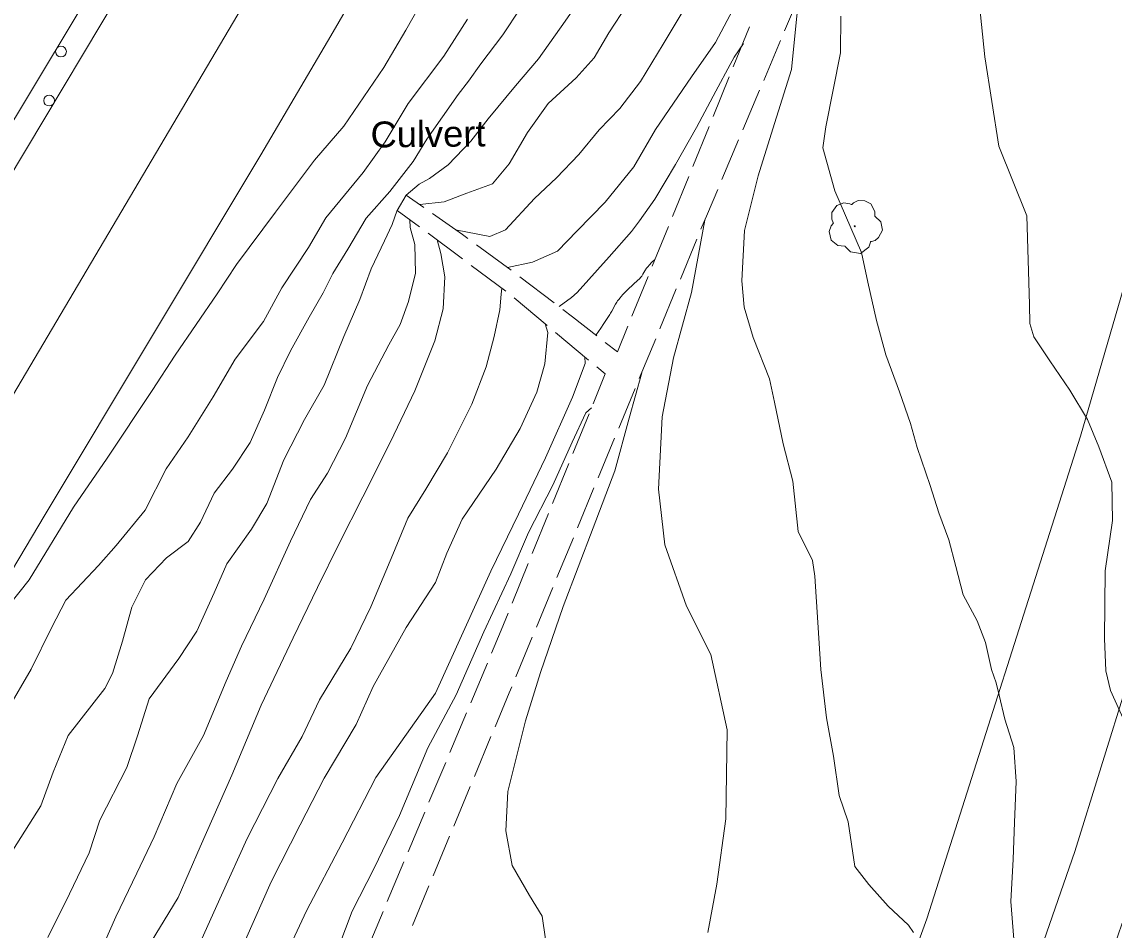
# Model space of a CAD drawing. Extents: x 2361284 to 2366480, y 6976556 to 6985346.
# Drawn here: x 2364721.2 to 2364924.1, y 6980019.7 to 6980188.3 of the extents above; entities that cross this region are included whole.
import ezdxf

# ---------------------------------------------------------------- set-up
doc = ezdxf.new("R2010")
doc.units = 0
doc.header["$LTSCALE"] = 1.9
for name, color, linetype, lineweight in [('12', 7, 'Continuous', 13), ('13', 7, 'Continuous', 13), ('14', 7, 'Continuous', 13), ('16', 7, 'Continuous', 13), ('17', 7, 'Continuous', 13), ('3', 7, 'Continuous', 13), ('6', 7, 'Continuous', 13), ('8', 7, 'Continuous', 13)]:
    doc.layers.add(name, color=color, linetype=linetype, lineweight=lineweight)

msp = doc.modelspace()

# ---------------------------------------------------------------- linework, layer by layer
at = {"layer": '12'}
for points in [[(2364817.014, 6980225.889), (2364815.04, 6980223.16), (2364812.711, 6980219.987), (2364808.821, 6980213.54), (2364802.705, 6980203.662), (2364797.994, 6980196.446), (2364792.525, 6980186.774), (2364788.451, 6980179.845), (2364781.004, 6980168.963), (2364775.554, 6980162.631), (2364768.305, 6980153.001), (2364761.067, 6980143.263), (2364757.449, 6980137.818), (2364749.677, 6980126.453), (2364745.429, 6980119.903), (2364737.017, 6980107.311), (2364730.805, 6980098.202), (2364722.562, 6980084.723), (2364716.957, 6980077.789)], [(2364854.82, 6980215.087), (2364853.308, 6980212.153), (2364852.188, 6980208.902), (2364849.887, 6980202.651), (2364847.207, 6980196.344), (2364844.19, 6980190.715), (2364840.323, 6980184.198), (2364836.129, 6980177.258), (2364832.246, 6980172.231), (2364828.433, 6980168.274), (2364824.646, 6980163.688), (2364820.517, 6980159.399), (2364816.403, 6980155.528), (2364811, 6980149.698), (2364808.14, 6980148.47), (2364805.916, 6980148.939), (2364801.768, 6980149.7)], [(2364925.984, 6980058.426), (2364923.389, 6980064.181), (2364922.554, 6980067.835), (2364922.257, 6980073.821), (2364922.428, 6980086.373), (2364923.769, 6980095.757), (2364923.621, 6980102.835), (2364921.258, 6980109.433), (2364919.139, 6980114.494), (2364915.827, 6980119.923), (2364912.156, 6980125.357), (2364909.164, 6980129.83), (2364908.409, 6980132.312), (2364908.366, 6980135.823), (2364907.869, 6980152.329), (2364902.676, 6980165.23), (2364900.058, 6980181.846), (2364899.031, 6980192.077), (2364899.102, 6980197.227), (2364899.063, 6980200.248)], [(2364798.316, 6980147.827), (2364799.01, 6980145.323), (2364799.781, 6980141.001), (2364799.437, 6980135.067), (2364797.884, 6980129.101), (2364794.212, 6980119.817), (2364789.642, 6980110.342), (2364784.509, 6980100.123), (2364780.161, 6980091.492), (2364776.098, 6980083.282), (2364771.607, 6980073.959), (2364765.646, 6980061.411), (2364760.179, 6980048.429), (2364754.345, 6980035.113), (2364750.235, 6980025.713), (2364743.459, 6980014.657), (2364737.689, 6980004.023), (2364732.968, 6979994.627), (2364732.959, 6979994.577)]]:
    msp.add_lwpolyline(points, dxfattribs=at)
at = {"layer": '13'}
for points in [[(2364873.958, 6980228.911), (2364870.921, 6980224.372), (2364868.114, 6980218.944), (2364863.426, 6980210.269), (2364859.884, 6980203.056), (2364855.885, 6980195.656), (2364850.06, 6980184.491), (2364845.59, 6980178.159), (2364838.914, 6980168.344), (2364834.879, 6980161.435), (2364829.57, 6980154.883), (2364824.341, 6980149.504), (2364820.657, 6980145.729), (2364816.066, 6980143.726), (2364811.416, 6980142.691)], [(2364841.484, 6980218.761), (2364840.162, 6980215.828), (2364838.027, 6980211.057), (2364836.185, 6980207.111), (2364832.951, 6980202.28), (2364826.628, 6980195.058), (2364822.111, 6980188.445), (2364817.187, 6980181.478), (2364812.905, 6980176.467), (2364807.792, 6980170.328), (2364804.582, 6980166.187), (2364800.353, 6980161.807), (2364796.897, 6980159.234), (2364795.007, 6980158.186), (2364792.566, 6980156.173)], [(2364846.878, 6980216.142), (2364845.385, 6980214.348), (2364843.517, 6980211.03), (2364840.803, 6980205.175), (2364837.647, 6980198.503), (2364833.623, 6980191.515), (2364830.191, 6980186.312), (2364827.485, 6980181.686), (2364824.171, 6980177.934), (2364818.965, 6980173.204), (2364815.128, 6980167.768), (2364811.693, 6980161.945), (2364808.587, 6980158.275), (2364803.823, 6980156.55), (2364799.648, 6980154.929), (2364795.103, 6980154.406)], [(2364886.793, 6980019.23), (2364885.891, 6980020.562), (2364882.077, 6980024.117), (2364878.518, 6980028.163), (2364875.906, 6980031.488), (2364874.677, 6980039.777), (2364872.99, 6980044.67), (2364871.962, 6980051.942), (2364870.624, 6980059.059), (2364869.598, 6980068.081), (2364869.046, 6980076.775), (2364868.504, 6980085.39), (2364868.026, 6980088.306), (2364865.394, 6980093.712), (2364864.385, 6980103.062), (2364862.59, 6980109.955), (2364860.986, 6980117.731), (2364860.075, 6980122.063), (2364857.051, 6980129.734), (2364855.338, 6980135.369), (2364854.921, 6980140.265), (2364855.403, 6980149.59), (2364857.966, 6980159.755), (2364860.693, 6980168.461), (2364864.139, 6980179.485), (2364864.986, 6980188.223), (2364865.501, 6980192.928)], [(2364813.828, 6980190.866), (2364810.545, 6980185.905), (2364806.445, 6980180.546), (2364804.166, 6980177.314), (2364802.239, 6980174.846), (2364796.388, 6980166.529), (2364793.877, 6980162.425), (2364789.56, 6980156.804), (2364785.156, 6980151.901), (2364781.761, 6980146.11), (2364778.984, 6980141.613), (2364777.178, 6980137.986), (2364774.551, 6980133.509), (2364771.111, 6980127.216), (2364768.707, 6980122.284), (2364766.295, 6980116.251), (2364763.591, 6980110.204), (2364760.308, 6980105.243), (2364756.931, 6980100.82), (2364754.392, 6980095.416), (2364752.066, 6980091.805), (2364748.035, 6980088.785), (2364744.153, 6980084.708), (2364741.601, 6980079.634), (2364739.88, 6980073.357), (2364738.038, 6980067.298), (2364736.604, 6980064.535), (2364729.778, 6980055.79), (2364726.992, 6980049.003), (2364724.722, 6980042.751), (2364719.539, 6980034.482)], [(2364803.946, 6980188.852), (2364799.552, 6980181.94), (2364792.975, 6980173.157), (2364788.672, 6980166.076), (2364784.606, 6980160.347), (2364777.666, 6980151.93), (2364774.428, 6980146.41), (2364769.489, 6980138.942), (2364766.058, 6980132.679), (2364760.843, 6980125.699), (2364756.761, 6980118.731), (2364752.112, 6980111.245), (2364747.978, 6980105.305), (2364744.071, 6980097.628), (2364738.701, 6980091.098), (2364735.437, 6980087.375), (2364729.369, 6980080.947), (2364726.697, 6980075.832), (2364722.95, 6980068.106), (2364718.541, 6980060.544)], [(2364905.416, 6980017.987), (2364904.88, 6980024.964), (2364905.315, 6980032.838), (2364905.6, 6980039.641), (2364905.908, 6980047.234), (2364905.428, 6980053.57), (2364903.778, 6980058.815), (2364902.715, 6980063.295), (2364902.193, 6980065.61), (2364901.28, 6980068.072), (2364900.172, 6980073.081), (2364898.625, 6980077.126), (2364896.028, 6980081.942), (2364894.658, 6980087.169), (2364893.4, 6980092.149), (2364891.533, 6980097.17), (2364889.934, 6980102.255), (2364887.477, 6980109.282), (2364886.275, 6980113.732), (2364884.209, 6980119.652), (2364881.653, 6980126.487), (2364879.953, 6980132.881), (2364878.355, 6980139.968), (2364877.162, 6980145.517), (2364872.222, 6980156.98), (2364869.987, 6980164.959), (2364870.53, 6980168.835), (2364873.259, 6980182.601), (2364873.284, 6980189.372)], [(2364855.212, 6980184.32), (2364853.512, 6980181.754), (2364852.738, 6980180.426), (2364850.085, 6980175.49), (2364846.499, 6980168.736), (2364842.576, 6980161.818), (2364838.746, 6980155.431), (2364835.94, 6980151.359), (2364834.403, 6980149.42), (2364830.307, 6980144.671), (2364824.34, 6980138.074), (2364823.31, 6980137.121), (2364820.974, 6980135.502)], [(2364790.923, 6980153.396), (2364789.958, 6980150.708), (2364788.557, 6980147.684), (2364786.066, 6980142.48), (2364783.98, 6980136.79), (2364781.015, 6980129.911), (2364777.341, 6980120.846), (2364773.701, 6980114.511), (2364769.883, 6980106.984), (2364766.69, 6980098.903), (2364763.824, 6980094.137), (2364759.246, 6980087.692), (2364756.887, 6980082.299), (2364753.674, 6980075.208), (2364750.373, 6980070.077), (2364744.863, 6980062.634), (2364742.699, 6980055.763), (2364740.694, 6980049.864), (2364735.696, 6980040.085), (2364733.714, 6980034.027), (2364730.017, 6980026.431), (2364726.014, 6980018.312)], [(2364793.25, 6980151.578), (2364793.324, 6980150.14), (2364794.164, 6980146.967), (2364794.334, 6980141.639), (2364793.034, 6980136.386), (2364791.435, 6980132.15), (2364789.381, 6980128.34), (2364785.372, 6980120.803), (2364781.325, 6980111.023), (2364777.997, 6980104.511), (2364774.813, 6980099.63), (2364771.076, 6980091.895), (2364766.209, 6980081.128), (2364762.02, 6980072.407), (2364759.123, 6980065.87), (2364754.919, 6980055.809), (2364750.003, 6980046.872), (2364745.778, 6980036.961), (2364742.561, 6980030.241), (2364738.677, 6980022.152), (2364735.593, 6980015.233)], [(2364848.611, 6980019.207), (2364850.256, 6980028.174), (2364851.94, 6980040.32), (2364852.173, 6980056.864), (2364849.15, 6980070.876), (2364844.665, 6980079.804), (2364840.617, 6980091.217), (2364839.439, 6980101.525), (2364840.111, 6980115.013), (2364842.217, 6980125.942), (2364845.58, 6980138.096), (2364848.033, 6980151.48)], [(2364838.703, 6980144.161), (2364838.298, 6980143.774), (2364838.103, 6980143.576), (2364837.821, 6980143.273), (2364837.416, 6980142.799), (2364837.244, 6980142.573), (2364836.932, 6980142.099), (2364836.535, 6980141.453), (2364836.324, 6980141.14), (2364836.092, 6980140.845), (2364835.966, 6980140.705), (2364835.496, 6980140.248), (2364834.847, 6980139.662), (2364834.529, 6980139.361), (2364833.962, 6980138.813), (2364833.208, 6980138.082), (2364832.842, 6980137.706), (2364832.489, 6980137.317), (2364832.319, 6980137.117), (2364832.073, 6980136.807), (2364831.861, 6980136.512), (2364831.728, 6980136.31), (2364831.477, 6980135.897), (2364830.773, 6980134.63), (2364830.528, 6980134.215), (2364830.399, 6980134.011), (2364829.282, 6980132.3), (2364828.717, 6980131.448), (2364827.845, 6980130.186)], [(2364810.342, 6980138.911), (2364810.213, 6980137.74), (2364809.981, 6980134.867), (2364808.907, 6980129.876), (2364807.42, 6980124.251), (2364804.746, 6980117.357), (2364800.232, 6980108.302), (2364796.206, 6980101.534), (2364792.907, 6980096.182), (2364790.091, 6980089.435), (2364785.993, 6980079.706), (2364782.296, 6980072), (2364776.457, 6980062.434), (2364773.231, 6980055.643), (2364768.765, 6980047.81), (2364763.02, 6980036.655), (2364758.281, 6980026.17), (2364751.847, 6980011.847)], [(2364818.415, 6980132.256), (2364818.91, 6980130.641), (2364818.345, 6980124.845), (2364816.835, 6980119.592), (2364813.751, 6980112.792), (2364809.312, 6980105.279), (2364803.009, 6980095.968), (2364800.109, 6980089.651), (2364798.03, 6980084.25), (2364792.57, 6980075.888), (2364786.444, 6980064.919), (2364783.271, 6980057.859), (2364777.375, 6980047.872), (2364772.877, 6980039.219), (2364767.488, 6980028.607), (2364762.739, 6980017.871)], [(2364825.763, 6980126.116), (2364825.835, 6980124.897), (2364823.454, 6980118.635), (2364818.481, 6980107.386), (2364813.431, 6980096.937), (2364808.321, 6980086.308), (2364798.006, 6980063.679), (2364786.926, 6980047.983), (2364780.72, 6980035.844), (2364774.079, 6980023.22), (2364769.227, 6980012.912), (2364762.101, 6979996.614), (2364754.908, 6979980.196), (2364749.2, 6979969.39), (2364745.531, 6979961.895), (2364740.792, 6979946.929), (2364737.316, 6979938.066), (2364734.811, 6979934.431), (2364732.803, 6979933.231), (2364729.522, 6979933.32)], [(2364819.072, 6980013.696), (2364817.83, 6980022.285), (2364815.505, 6980026.064), (2364812.252, 6980031.663), (2364811.111, 6980038.093), (2364811.431, 6980045.386), (2364814.736, 6980058.538), (2364817.56, 6980067.536), (2364821.734, 6980079.756), (2364827.315, 6980094.38), (2364831.326, 6980104.978), (2364834.023, 6980114.745), (2364836.323, 6980123.187)], [(2364826.994, 6980116.628), (2364825.952, 6980115.748), (2364823.424, 6980110.273), (2364819.83, 6980102.308), (2364815.314, 6980093.476), (2364812.027, 6980085.814), (2364806.988, 6980075.065), (2364801.879, 6980063.356), (2364796.622, 6980053.546), (2364791.311, 6980040.974), (2364786.644, 6980031.2), (2364782.57, 6980023.211), (2364779.039, 6980013.816)]]:
    msp.add_lwpolyline(points, dxfattribs=at)
at = {"layer": '14'}
for points in [[(2364788.322, 6980235.427), (2364751.681, 6980173.335), (2364672.902, 6980040.208), (2364634.711, 6979971.851), (2364622.071, 6979947.18), (2364598.761, 6979896.866), (2364567.538, 6979821.813), (2364553.395, 6979783.669), (2364537.103, 6979734.874), (2364529.681, 6979710.276), (2364519.464, 6979673.08), (2364501.297, 6979593.872), (2364491.081, 6979538.866), (2364486.722, 6979511.209), (2364479.824, 6979459.469), (2364477.138, 6979433.54), (2364474.49, 6979394.536), (2364471.751, 6979300.826)], [(2364488.166, 6979335.073), (2364531.387, 6979380.536), (2364585.832, 6979443.358), (2364610.525, 6979474.004), (2364658.18, 6979536.621), (2364706.572, 6979606.155), (2364727.555, 6979638.679), (2364767.485, 6979704.969), (2364787.631, 6979741.015), (2364825.518, 6979814.358), (2364859.052, 6979886.107), (2364874.641, 6979922.53), (2364903.701, 6979996.656), (2364916.752, 6980034.257), (2364950.998, 6980144.338), (2364960.936, 6980179.186)]]:
    msp.add_lwpolyline(points, dxfattribs=at)
at = {"layer": '16'}
for points in [[(2364871.93, 6980150.957), (2364871.95, 6980150.968), (2364871.87, 6980151.037), (2364871.634, 6980151.665), (2364871.671, 6980152.945), (2364872.559, 6980154.244), (2364873.865, 6980154.726), (2364874.986, 6980154.537), (2364875.218, 6980154.409), (2364875.288, 6980154.409), (2364875.337, 6980154.45), (2364875.685, 6980154.743), (2364876.55, 6980155.192), (2364877.761, 6980155.123), (2364878.877, 6980154.534), (2364879.61, 6980153.111), (2364879.618, 6980152.251)], [(2364879.608, 6980152.27), (2364880.748, 6980151.211), (2364881.034, 6980149.624), (2364880.326, 6980148.297), (2364879.671, 6980147.751), (2364879.003, 6980147.534), (2364878.853, 6980147.523), (2364878.834, 6980147.413), (2364878.513, 6980146.51), (2364876.974, 6980145.345), (2364875.081, 6980145.627), (2364874.182, 6980146.569), (2364874.111, 6980146.698), (2364873.991, 6980146.677), (2364872.78, 6980146.795), (2364871.51, 6980147.793), (2364871.165, 6980149.43), (2364871.535, 6980150.454), (2364871.861, 6980150.897), (2364871.93, 6980150.947)]]:
    msp.add_lwpolyline(points, dxfattribs=at)
msp.add_circle((2364875.896, 6980150.385), 0.1, dxfattribs=at)
at = {"layer": '17'}
for points in [[(2364763.846, 6980243.224), (2364751.067, 6980222.161), (2364738.306, 6980201.08), (2364716.292, 6980164.568), (2364694.358, 6980128.017), (2364671.742, 6980089.701), (2364649.426, 6980051.216), (2364636.512, 6980028.452), (2364623.919, 6980005.491), (2364616.878, 6979992.003), (2364610.138, 6979978.358), (2364605.049, 6979967.599), (2364600.202, 6979956.733), (2364598.109, 6979951.753), (2364596.086, 6979946.753), (2364594.632, 6979943.039), (2364593.208, 6979939.305)], [(2364593.032, 6979938.914), (2364597.575, 6979947.957), (2364602.2, 6979956.952), (2364610.226, 6979972.259), (2364618.512, 6979987.428), (2364630.668, 6980008.836), (2364642.987, 6980030.154), (2364660.325, 6980059.89), (2364677.703, 6980089.608), (2364697.956, 6980124.041), (2364718.29, 6980158.427), (2364743.245, 6980200.206), (2364768.39, 6980241.877)]]:
    msp.add_lwpolyline(points, dxfattribs=at)
for centre in [(2364728.463, 6980182.818), (2364726.26, 6980173.72)]:
    msp.add_circle(centre, 1, dxfattribs=at)
at = {"layer": '3'}
for points in [[(2364804.423, 6980230.16), (2364778.606, 6980185.768), (2364765.554, 6980163.656), (2364725.497, 6980096.821), (2364701.016, 6980055.688), (2364688.849, 6980035.078), (2364670.696, 6980004.096), (2364664.925, 6979993.995), (2364661.171, 6979987.211), (2364653.861, 6979973.537), (2364650.293, 6979966.653), (2364643.299, 6979952.809), (2364636.454, 6979938.883), (2364623.019, 6979910.887), (2364614.512, 6979892.682), (2364610.376, 6979883.535), (2364604.334, 6979869.743), (2364598.505, 6979855.852), (2364595.677, 6979848.864), (2364590.438, 6979835.364), (2364587.094, 6979826.315), (2364584.929, 6979820.26), (2364580.744, 6979808.09)], [(2364693.173, 6979627.899), (2364719.34, 6979667.339), (2364757.904, 6979733.459), (2364795.356, 6979802.82), (2364828.623, 6979872.66), (2364860.312, 6979946.705), (2364880.149, 6979996.551), (2364889.289, 6980021.774), (2364917.809, 6980111.37), (2364930.854, 6980156.107), (2364940.772, 6980186.873)]]:
    msp.add_lwpolyline(points, dxfattribs=at)
for centre, radius, start, end in [((2362835.296, 6980750.223), 2213.833, 340.57976, 344.96923), ((2363245.327, 6980606.893), 1800.95, 336.04989, 344.03346), ((2363245.327, 6980606.893), 1801.91, 336.04989, 344.03346)]:
    msp.add_arc(centre, radius, start, end, dxfattribs=at)
at = {"layer": '6'}
for p, q in [((2364865.99, 6980194.063), (2364862.88, 6980186.693)), ((2364853.343, 6980180.003), (2364856.363, 6980187.411)), ((2364862.108, 6980184.845), (2364858.998, 6980177.475)), ((2364849.58, 6980170.735), (2364852.59, 6980178.145)), ((2364858.215, 6980175.628), (2364855.105, 6980168.258)), ((2364845.808, 6980161.469), (2364848.828, 6980168.878)), ((2364854.323, 6980166.41), (2364851.212, 6980159.04)), ((2364842.037, 6980152.202), (2364845.056, 6980159.612)), ((2364792.566, 6980156.173), (2364795.848, 6980153.883)), ((2364795.032, 6980150.266), (2364790.883, 6980153.336)), ((2364838.265, 6980142.937), (2364841.285, 6980150.346)), ((2364803.07, 6980144.302), (2364796.644, 6980149.071)), ((2364846.577, 6980147.966), (2364843.517, 6980140.576)), ((2364805.635, 6980146.937), (2364812.081, 6980142.208)), ((2364811.108, 6980138.338), (2364804.681, 6980143.107)), ((2364813.692, 6980141.013), (2364820.058, 6980136.163)), ((2364834.503, 6980133.669), (2364837.513, 6980141.079)), ((2364842.755, 6980138.729), (2364839.695, 6980131.339)), ((2364818.798, 6980131.95), (2364812.65, 6980137.073)), ((2364826.469, 6980125.533), (2364820.33, 6980130.665)), ((2364838.933, 6980129.491), (2364835.873, 6980122.103)), ((2364835.111, 6980120.256), (2364832.051, 6980112.866)), ((2364823.544, 6980108.154), (2364826.564, 6980115.564)), ((2364831.288, 6980111.018), (2364828.227, 6980103.628)), ((2364819.772, 6980098.888), (2364822.792, 6980106.297)), ((2364827.465, 6980101.781), (2364824.405, 6980094.393)), ((2364816.01, 6980089.623), (2364819.02, 6980097.031)), ((2364823.643, 6980092.545), (2364820.583, 6980085.155)), ((2364812.249, 6980080.355), (2364815.259, 6980087.764)), ((2364819.82, 6980083.308), (2364816.76, 6980075.918)), ((2364815.999, 6980074.071), (2364812.939, 6980066.681)), ((2364804.563, 6980061.881), (2364807.663, 6980069.261)), ((2364800.691, 6980052.654), (2364803.791, 6980060.034)), ((2364808.333, 6980055.597), (2364805.263, 6980048.208)), ((2364796.818, 6980043.426), (2364799.918, 6980050.807)), ((2364804.491, 6980046.36), (2364801.411, 6980038.97)), ((2364792.946, 6980034.2), (2364796.046, 6980041.579)), ((2364800.638, 6980037.123), (2364797.569, 6980029.734)), ((2364789.073, 6980024.973), (2364792.173, 6980032.352)), ((2364796.796, 6980027.886), (2364793.726, 6980020.496)), ((2364785.201, 6980015.744), (2364788.302, 6980023.125))]:
    msp.add_line(p, q, dxfattribs=at)
for points in [[(2364850.439, 6980157.193), (2364848.522, 6980152.664), (2364847.339, 6980149.813)], [(2364797.489, 6980152.738), (2364803.056, 6980148.832), (2364804.023, 6980148.121)], [(2364821.649, 6980134.948), (2364823.473, 6980133.555), (2364827.976, 6980130.047)], [(2364829.558, 6980128.822), (2364831.816, 6980127.054), (2364833.751, 6980131.812)], [(2364827.316, 6980117.421), (2364829.564, 6980122.943), (2364828.001, 6980124.247)], [(2364808.436, 6980071.109), (2364810.226, 6980075.376), (2364811.497, 6980078.498)], [(2364812.177, 6980064.834), (2364811.717, 6980063.73), (2364809.107, 6980057.444)]]:
    msp.add_lwpolyline(points, dxfattribs=at)
at = {"layer": '8'}
msp.add_line((2364790.883, 6980153.336), (2364792.566, 6980156.173), dxfattribs=at)

# ---------------------------------------------------------------- texts
at = {"layer": '8', "width": 1.05}
msp.add_text('Culvert', height=4.799, rotation=0.545, dxfattribs=at).set_placement((2364785.982, 6980165.01))

doc.saveas('drawing.dxf')
